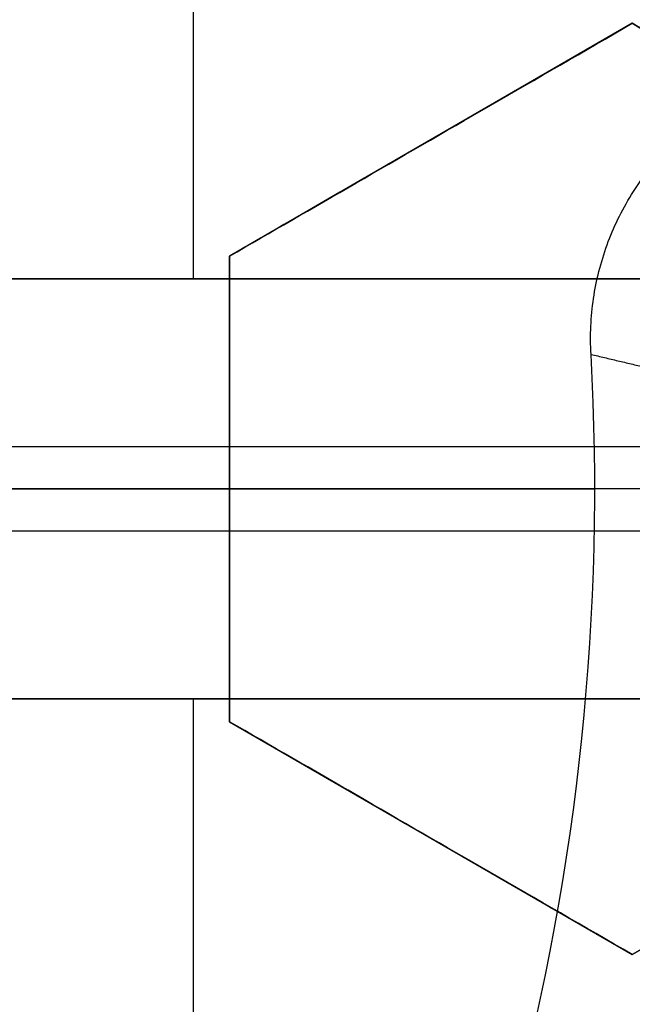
# Model space of a CAD drawing. Header units: centimetres. Extents: x -10 to 8.9, y -34.1 to -8.
# Tile 858 of 1056: x -6.4405 to -6.404, y -33.2357 to -33.1771. Entities that reach past the tile are written whole.
import ezdxf

# ---------------------------------------------------------------- set-up
doc = ezdxf.new("R2010")
doc.units = ezdxf.units.CM
doc.layers.add('Default', color=7, linetype='Continuous', true_color=0x000000)

msp = doc.modelspace()

# ---------------------------------------------------------------- linework, layer by layer
at = {"layer": 'Default'}
for p, q in [((-6.43017255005, -33.1, -1.065), (-6.43017255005, -33.1925, -1.065)), ((-6.40400000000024, -33.17728718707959, 0.3023989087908), (-6.428000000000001, -33.19114359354, 0.3023989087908)), ((-6.380000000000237, -33.19114359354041, 0.2937037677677), (-6.404, -33.17728718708, 0.2937037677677)), ((-6.41600000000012, -33.18421539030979, 0.2758284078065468), (-6.41600000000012, -33.18421539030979, 0.3290372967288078)), ((-6.428000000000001, -33.19114359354, 0.3072409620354), (-6.428000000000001, -33.21885640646, 0.3072409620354)), ((-6.463849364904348, -33.1925, -1.0796494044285), (-6.399349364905, -33.1925, -1.0796494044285)), ((-6.4316090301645, -33.1925, -1.090734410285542), (-6.4316090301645, -33.1925, -1.065)), ((-6.693762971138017, -33.205, 0.1625), (-6.406237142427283, -33.205, 0.1625)), ((-6.428000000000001, -33.205, 0.2807792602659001), (-6.428000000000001, -33.205, 0.3339881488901)), ((-6.399349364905, -33.2175, -1.0796494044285), (-6.463849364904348, -33.2175, -1.0796494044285)), ((-6.4316090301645, -33.2175, -1.090734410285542), (-6.4316090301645, -33.2175, -1.065)), ((-6.43017255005, -33.2175, -1.065), (-6.43017255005, -33.31, -1.065)), ((-6.427999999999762, -33.21885640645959, 0.3023989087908), (-6.404000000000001, -33.23271281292, 0.3023989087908)), ((-6.415999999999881, -33.22578460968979, 0.2758284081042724), (-6.415999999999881, -33.22578460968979, 0.3290372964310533))]:
    msp.add_line(p, q, dxfattribs=at)
for centre, radius, start, end in [((-6.550000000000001, -33.20500000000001, -0.845), 0.8250000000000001, 0, 180), ((-6.550000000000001, -33.20500000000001, -0.8325), 0.8249999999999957, 0, 180), ((-6.550000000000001, -33.20500000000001, -0.87), 0.8, 0, 180), ((-6.550000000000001, -33.20500000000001, -0.87), 0.7825000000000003, 0, 180), ((-6.550000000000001, -33.20500000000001, -0.9800000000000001), 0.7575000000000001, 0, 180), ((-6.550000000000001, -33.20500000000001, -0.9375), 0.7574999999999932, 0, 180), ((-6.550000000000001, -33.20500000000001, -0.53), 0.75, 0, 180), ((-6.550000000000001, -33.20500000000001, 0.1625), 0.6775000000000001, 0, 180), ((-6.550000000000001, -33.20500000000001, 0.18125), 0.6724999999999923, 0, 180), ((-6.550000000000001, -33.20500000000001, -1.21), 0.67, 0, 180), ((-6.550000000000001, -33.20500000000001, -1.24), 0.6400000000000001, 0, 180), ((-6.549999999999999, -33.20500000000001, 0.2), 0.6367740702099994, 0, 180), ((-6.550000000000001, -33.20500000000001, 0.1625), 0.6231698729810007, 0, 180), ((-6.550000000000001, -33.20500000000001, 0.17875), 0.6074999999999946, 0, 180), ((-6.550000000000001, -33.20500000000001, -1.230490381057), 0.6074999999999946, 0, 180), ((-6.550000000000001, -33.20500000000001, 0.195), 0.55, 0, 180), ((-6.550000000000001, -33.20500000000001, 0.1782088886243), 0.55, 0, 180), ((-6.550000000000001, -33.20500000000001, -1.15), 0.8549999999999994, 270, 1.067193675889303), ((-6.550000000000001, -33.20500000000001, 0.1869857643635), 0.1609080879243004, 329.6689687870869, 0.347245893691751), ((-6.550000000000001, -33.20500000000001, -0.845), 0.8250000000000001, 180, 0), ((-6.550000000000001, -33.20500000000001, -0.8325), 0.8250000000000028, 180, 0), ((-6.550000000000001, -33.20500000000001, -0.87), 0.8, 180, 0), ((-6.550000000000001, -33.20500000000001, -0.9800000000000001), 0.7575000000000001, 180, 0), ((-6.550000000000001, -33.20500000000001, -0.9375), 0.7575000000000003, 180, 0), ((-6.550000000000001, -33.20500000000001, 0.1625), 0.6775000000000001, 180, 0), ((-6.550000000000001, -33.20500000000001, 0.18125), 0.6724999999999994, 180, 0), ((-6.550000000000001, -33.20500000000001, -1.21), 0.67, 180, 0), ((-6.550000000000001, -33.20500000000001, -1.24), 0.6400000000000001, 180, 0), ((-6.550000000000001, -33.20500000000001, 0.2), 0.6367740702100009, 180, 0), ((-6.550000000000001, -33.20500000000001, 0.1625), 0.6231698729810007, 180, 0), ((-6.550000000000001, -33.20500000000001, 0.17875), 0.6075000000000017, 180, 0), ((-6.550000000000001, -33.20500000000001, -1.230490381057), 0.6075000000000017, 180, 0), ((-6.550000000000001, -33.20500000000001, 0.1782088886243), 0.55, 180, 0), ((-6.550000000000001, -33.20500000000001, 0.195), 0.55, 180, 0), ((-6.550000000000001, -33.20500000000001, -0.7112749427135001), 0.7750000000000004, 274.5260196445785, 0)]:
    msp.add_arc(centre, radius, start, end, dxfattribs=at)
at = {"layer": 'Default', "extrusion": (0, 0, -1)}
for centre, radius, start, end in [((6.550000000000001, -33.20500000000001, 0.82), 0.8250000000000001, 0, 180), ((6.550000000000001, -33.20500000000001, 1.03), 0.82, 0, 180), ((6.550000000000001, -33.20500000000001, 1.005), 0.795, 0, 180), ((6.550000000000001, -33.20500000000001, 1.005), 0.7825000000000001, 0, 180), ((6.550000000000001, -33.20500000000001, 0.5348786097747), 0.7584500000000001, 90, 180), ((6.550000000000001, -33.20500000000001, 0.895), 0.7575000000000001, 0, 180), ((6.550000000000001, -33.20500000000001, -0.2075), 0.75, 0, 180), ((6.550000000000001, -33.20500000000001, -0.2075), 0.7025000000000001, 0, 180), ((6.550000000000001, -33.20500000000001, -0.1825), 0.6775000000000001, 0, 180), ((6.550000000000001, -33.20500000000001, -0.1725), 0.6774999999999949, 0, 180), ((6.550000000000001, -33.20500000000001, -0.2), 0.6725, 0, 180), ((6.550000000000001, -33.20500000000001, -0.1625), 0.6725, 0, 180), ((6.550000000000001, -33.20500000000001, -0.2), 0.6367740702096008, 0, 180), ((6.550000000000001, -33.20500000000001, -0.1809807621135), 0.6125, 0, 180), ((6.550000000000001, -33.20500000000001, -0.195), 0.6075000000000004, 0, 180), ((6.550000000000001, -33.20500000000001, -0.1625), 0.6075, 0, 180), ((6.550000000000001, -33.20500000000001, 1.24), 0.6075, 0, 180), ((6.550000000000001, -33.20500000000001, 1.220980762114), 0.6075, 0, 180), ((6.550000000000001, -33.20500000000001, -0.18660444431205), 0.5499999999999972, 0, 180), ((6.550000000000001, -33.20500000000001, 0.82), 0.8250000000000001, 180, 0), ((6.550000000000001, -33.20500000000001, 1.03), 0.82, 180, 0), ((6.550000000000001, -33.20500000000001, 1.005), 0.7950000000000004, 180, 0), ((6.550000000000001, -33.20500000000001, 0.87), 0.7825000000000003, 180, 0), ((6.550000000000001, -33.20500000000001, 1.005), 0.7825000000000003, 180, 0), ((6.550000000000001, -33.20500000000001, 0.895), 0.7575000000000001, 180, 0), ((6.550000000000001, -33.20500000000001, 0.53), 0.75, 180, 0), ((6.550000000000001, -33.20500000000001, -0.2075), 0.75, 180, 0), ((6.550000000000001, -33.20500000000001, -0.2075), 0.7025000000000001, 180, 0), ((6.550000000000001, -33.20500000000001, -0.1825), 0.6775000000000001, 180, 0), ((6.550000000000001, -33.20500000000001, -0.1725), 0.677500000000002, 180, 0), ((6.550000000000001, -33.20500000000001, -0.1625), 0.6724999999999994, 180, 0), ((6.550000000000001, -33.20500000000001, -0.2), 0.6724999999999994, 180, 0), ((6.550000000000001, -33.20500000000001, -0.2), 0.6367740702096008, 180, 0), ((6.550000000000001, -33.20500000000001, -0.1809807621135), 0.6125, 180, 0), ((6.550000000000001, -33.20500000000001, -0.1625), 0.6075000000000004, 180, 0), ((6.550000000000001, -33.20500000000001, -0.195), 0.6075000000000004, 180, 0), ((6.550000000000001, -33.20500000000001, 1.220980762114), 0.6075, 180, 0), ((6.550000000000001, -33.20500000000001, 1.24), 0.6075000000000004, 180, 0), ((6.550000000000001, -33.20500000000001, -0.18660444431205), 0.5500000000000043, 180, 0)]:
    msp.add_arc(centre, radius, start, end, dxfattribs=at)
at = {"layer": 'Default', "extrusion": (0, -1, 0)}
for centre, radius, start, end in [((-6.550000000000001, -2.31, 33.1925), 1.225000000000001, 82.9358753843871, 85.96813432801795), ((-6.549999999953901, -2.309999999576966, 33.20249997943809), 1.214999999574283, 82.66369009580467, 86.23789281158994), ((-6.550000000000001, -2.31, 33.20500000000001), 1.215, 82.45944215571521, 97.54055784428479), ((-6.555458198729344, -2.30967282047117, 33.2175), 1.225358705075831, 82.68071396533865, 85.71297290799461)]:
    msp.add_arc(centre, radius, start, end, dxfattribs=at)
at = {"layer": 'Default', "extrusion": (0, 1, 0)}
for centre, radius, start, end in [((6.555458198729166, -2.30967282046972, -33.1925), 1.225358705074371, 94.28702709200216, 97.31928603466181), ((6.549999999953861, -2.309999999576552, -33.20750002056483), 1.214999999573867, 93.76210718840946, 97.33630990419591), ((6.550000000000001, -2.31, -33.2175), 1.225, 94.0318656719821, 97.06412461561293)]:
    msp.add_arc(centre, radius, start, end, dxfattribs=at)
at = {"layer": 'Default', "extrusion": (5.835353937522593e-06, -1.538417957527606e-06, 0.999999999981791)}
msp.add_arc((-6.549999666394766, -33.20500008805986, 0.1625137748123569), 0.1437615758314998, 326.8070786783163, 3.19291779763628, dxfattribs=at)
at = {"layer": 'Default', "extrusion": (1.379857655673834e-06, 1.228458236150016e-16, -0.9999999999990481)}
msp.add_arc((6.549999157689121, -33.20500000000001, 0.534870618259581), 0.7584484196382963, 180, 287.9998757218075, dxfattribs=at)
at = {"layer": 'Default'}
for points, knots in [([(-6.550000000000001, -32.43, -0.662549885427), (-6.528638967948, -32.43, -0.6629657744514), (-6.485916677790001, -32.43176729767, -0.6638118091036), (-6.422269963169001, -32.43970230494, -0.6651149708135), (-6.359495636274, -32.45286728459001, -0.6664433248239), (-6.298022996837, -32.47117227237, -0.6677877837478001), (-6.238272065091, -32.49449225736, -0.6691391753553), (-6.180651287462, -32.52266790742, -0.6704882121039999), (-6.125554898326, -32.55550643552, -0.6718258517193), (-6.073359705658, -32.59278311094, -0.6731422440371), (-6.024422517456, -32.63424280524, -0.6744310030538), (-5.979076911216, -32.67960272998, -0.6756735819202), (-5.937632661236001, -32.7285530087, -0.6769625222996), (-5.900372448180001, -32.78076000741, -0.6782790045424), (-5.867551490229, -32.83586645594, -0.679616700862), (-5.839394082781, -32.89349593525, -0.6809657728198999), (-5.816092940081, -32.95325414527, -0.6823171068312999), (-5.797807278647, -33.0147327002, -0.6836616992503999), (-5.784662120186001, -33.07751100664, -0.6849893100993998), (-5.776757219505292, -33.14107922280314, -0.6862931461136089), (-5.775000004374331, -33.18372018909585, -0.6871314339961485), (-5.775000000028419, -33.205, -0.6875498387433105)], [-47.47264184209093, -47.47264184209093, -47.47264184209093, -47.47264184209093, -46.83111965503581, -46.18959746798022, -45.5480752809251, -44.90655309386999, -44.2650309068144, -43.62350871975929, -42.98198653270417, -42.34046434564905, -41.69894215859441, -41.05741997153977, -40.41589778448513, -39.77437559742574, -39.1328534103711, -38.49133122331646, -37.84980903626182, -37.20828684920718, -36.56676466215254, -35.92524247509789, -35.286163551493, -35.286163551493, -35.286163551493, -35.286163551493]), ([(-5.77500001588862, -33.20499999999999, -0.7222512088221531), (-5.775000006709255, -33.20246658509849, -0.7222014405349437), (-5.775116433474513, -33.17870970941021, -0.7217345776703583), (-5.777406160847, -33.13374959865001, -0.7208446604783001), (-5.78585923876, -33.0705872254, -0.7195452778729), (-5.799467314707, -33.00833123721, -0.7182238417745), (-5.818138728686, -32.94740145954, -0.7168868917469), (-5.841747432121, -32.88820949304, -0.7155440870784), (-5.870134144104, -32.8311546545, -0.7142043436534), (-5.903107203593, -32.77662212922, -0.7128766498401), (-5.940443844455, -32.72498000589, -0.7115703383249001), (-5.981892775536, -32.67657590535, -0.7102927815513), (-6.027172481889, -32.63173810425, -0.7090579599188), (-6.075980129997, -32.5907662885, -0.7077750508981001), (-6.127986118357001, -32.55393764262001, -0.7064661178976), (-6.182839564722, -32.5215008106, -0.7051364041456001), (-6.240170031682, -32.49367495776, -0.7037958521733), (-6.299590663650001, -32.47064784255, -0.7024532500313), (-6.360700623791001, -32.45257480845, -0.7011177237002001), (-6.423087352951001, -32.43957783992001, -0.6997982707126), (-6.486329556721, -32.43174458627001, -0.6985038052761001), (-6.528776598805, -32.43, -0.6976633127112), (-6.550000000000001, -32.43, -0.6972501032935)], [18.40777895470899, 18.40777895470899, 18.40777895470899, 18.40777895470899, 18.48386146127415, 19.12123599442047, 19.7586105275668, 20.39598506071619, 21.03335959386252, 21.67073412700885, 22.30810866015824, 22.94548319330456, 23.58285772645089, 24.22023225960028, 24.85760679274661, 25.49498132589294, 26.13235585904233, 26.76973039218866, 27.40710492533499, 28.04447945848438, 28.68185399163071, 29.31922852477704, 29.95660305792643, 30.59397759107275, 30.59397759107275, 30.59397759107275, 30.59397759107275]), ([(-5.791549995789, -33.20499985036, -0.6049143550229), (-5.791550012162, -33.18407889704, -0.6044794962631), (-5.793282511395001, -33.14222814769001, -0.6036055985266), (-5.801064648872, -33.07986102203, -0.6022819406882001), (-5.813988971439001, -33.01832226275, -0.6009464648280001), (-5.831911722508, -32.95821153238, -0.5996118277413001), (-5.854716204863, -32.89981674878, -0.5982931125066), (-5.882280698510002, -32.84346200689, -0.5969891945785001), (-5.914419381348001, -32.78955547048, -0.5956807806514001), (-5.950869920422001, -32.73852088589, -0.5943646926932), (-5.991504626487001, -32.69056259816, -0.5930580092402), (-6.035951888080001, -32.64614706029, -0.5917569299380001), (-6.083921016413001, -32.60555873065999, -0.5904408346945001), (-6.134997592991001, -32.56912941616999, -0.5891102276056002), (-6.188946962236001, -32.53701860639, -0.5877778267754), (-6.245287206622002, -32.50951139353, -0.5864460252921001), (-6.303671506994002, -32.4867534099, -0.5851388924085), (-6.363785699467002, -32.46887477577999, -0.5838365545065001), (-6.425139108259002, -32.45602327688, -0.5825226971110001), (-6.487358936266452, -32.44827536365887, -0.5812115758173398), (-6.529136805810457, -32.44654948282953, -0.5803458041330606), (-6.550000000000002, -32.446549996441, -0.5799126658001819)], [0, 0, 0, 0, 0.6277013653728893, 1.255402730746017, 1.883104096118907, 2.51080546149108, 3.138506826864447, 3.766208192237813, 4.393909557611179, 5.021610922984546, 5.649312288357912, 6.277013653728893, 6.90471501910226, 7.532416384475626, 8.160117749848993, 8.787819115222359, 9.415520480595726, 10.04322184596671, 10.67092321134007, 11.29862457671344, 11.92488913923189, 11.92488913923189, 11.92488913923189, 11.92488913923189]), ([(-7.25390305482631, -33.56840902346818, -0.8199977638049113), (-7.239970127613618, -33.59537958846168, -0.8193732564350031), (-7.197884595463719, -33.66655691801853, -0.8176865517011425), (-7.113620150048, -33.76862670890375, -0.81511924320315), (-6.994860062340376, -33.866663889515, -0.8121318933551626), (-6.8551972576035, -33.941825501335, -0.8088691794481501), (-6.7032925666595, -33.98743246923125, -0.8056064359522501), (-6.549994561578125, -34.002084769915, -0.8026191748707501), (-6.3966967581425, -33.98743035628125, -0.7996319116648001), (-6.2447926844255, -33.94182142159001, -0.7963691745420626), (-6.105130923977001, -33.86665750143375, -0.7931064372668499), (-5.986372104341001, -33.768620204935, -0.7901191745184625), (-5.888336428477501, -33.64986004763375, -0.78713191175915), (-5.813174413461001, -33.510197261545, -0.7838691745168), (-5.7675675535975, -33.358292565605, -0.7806064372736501), (-5.757116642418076, -33.24895133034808, -0.7784757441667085), (-5.757895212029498, -33.19070947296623, -0.7773408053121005), (-5.758086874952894, -33.18356754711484, -0.7772014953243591)], [9.214509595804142, 9.214509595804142, 9.214509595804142, 9.214509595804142, 10.15353266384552, 11.77663579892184, 13.3997389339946, 15.02284206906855, 16.64594520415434, 18.26904833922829, 19.89215147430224, 21.5152546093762, 23.13835774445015, 24.7614608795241, 26.38456401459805, 28.00766714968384, 29.63077028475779, 31.25387341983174, 31.48074763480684, 31.48074763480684, 31.48074763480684, 31.48074763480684]), ([(-7.106978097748, -33.74388811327, -0.7599999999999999), (-7.092222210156, -33.75913934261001, -0.7595840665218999), (-7.061456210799, -33.78842967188, -0.7587546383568), (-7.011855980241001, -33.8284314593, -0.7574640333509), (-6.959138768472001, -33.86422929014, -0.7561495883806), (-6.903661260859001, -33.8955805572, -0.7548164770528), (-6.845798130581, -33.92227348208, -0.7534746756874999), (-6.785940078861, -33.94412789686, -0.7521330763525), (-6.724491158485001, -33.96099638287, -0.7508004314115), (-6.661867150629, -33.97276520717, -0.7494871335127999), (-6.598488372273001, -33.97935553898, -0.7481967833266), (-6.534783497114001, -33.98072302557, -0.7469575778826), (-6.471175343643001, -33.97685787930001, -0.7456906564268), (-6.408099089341, -33.96778569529, -0.7443887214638), (-6.345979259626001, -33.95356760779, -0.7430648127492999), (-6.285235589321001, -33.93429948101, -0.7417267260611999), (-6.226278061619, -33.91011135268, -0.7403838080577), (-6.169504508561, -33.88116649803, -0.7390450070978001), (-6.115297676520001, -33.84765987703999, -0.7377194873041), (-6.064025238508, -33.80981942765, -0.7364157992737), (-6.01602695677, -33.76789486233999, -0.7351442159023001), (-5.971638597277, -33.72218061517, -0.7339075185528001), (-5.931146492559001, -33.67297253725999, -0.7326198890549), (-5.89482990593, -33.62060801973, -0.7313083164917), (-5.862932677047, -33.56543920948, -0.7299767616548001), (-5.835670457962, -33.50783861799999, -0.7286354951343), (-5.813227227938, -33.44819500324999, -0.7272933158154), (-5.795754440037, -33.38691081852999, -0.7259590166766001), (-5.783370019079, -33.32440000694, -0.7246429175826), (-5.776444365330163, -33.26360356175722, -0.7234004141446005), (-5.775000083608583, -33.22369004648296, -0.7226183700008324), (-5.77500001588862, -33.20499999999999, -0.7222512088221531)], [-30.59397759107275, -30.59397759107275, -30.59397759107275, -30.59397759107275, -29.95660305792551, -29.31922852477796, -28.68185399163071, -28.04447945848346, -27.40710492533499, -26.76973039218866, -26.13235585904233, -25.49498132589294, -24.85760679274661, -24.22023225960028, -23.5828577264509, -22.94548319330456, -22.30810866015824, -21.67073412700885, -21.03335959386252, -20.39598506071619, -19.7586105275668, -19.12123599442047, -18.48386146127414, -17.84648692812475, -17.20911239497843, -16.57173786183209, -15.93436332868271, -15.29698879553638, -14.65961426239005, -14.02223972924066, -13.38486519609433, -12.747490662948, -12.18619863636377, -12.18619863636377, -12.18619863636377, -12.18619863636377])]:
    msp.add_open_spline(points, degree=3, knots=knots, dxfattribs=at)
for points, degree in [([(-6.404, -33.17728718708, 0.2710951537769), (-6.406896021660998, -33.17895920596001, 0.2722442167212), (-6.412535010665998, -33.18221487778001, 0.2744726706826), (-6.420527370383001, -33.18682926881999, 0.2776028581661), (-6.425559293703, -33.18973445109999, 0.2795532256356), (-6.428000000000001, -33.19114359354, 0.2804937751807)], 3), ([(-6.428000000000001, -33.19114359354, 0.3337026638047), (-6.42556710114, -33.18973895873, 0.3327651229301), (-6.420545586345, -33.18683978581, 0.3308188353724), (-6.412554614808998, -33.18222619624, 0.3276892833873), (-6.406904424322, -33.17896405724, 0.3254564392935), (-6.404, -33.17728718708, 0.3243040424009)], 3), ([(-6.404, -33.17728718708, 0.3243040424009), (-6.404, -33.17728718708, 0.2976995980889), (-6.404, -33.17728718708, 0.2710951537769)], 2), ([(-6.379999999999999, -33.19114359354, 0.2631034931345), (-6.382930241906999, -33.18945181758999, 0.2641164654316), (-6.388614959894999, -33.18616974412, 0.26605784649), (-6.396586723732, -33.18156724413, 0.2687103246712), (-6.401584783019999, -33.17868161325, 0.2703261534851), (-6.404, -33.17728718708, 0.2710951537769)], 3), ([(-6.404, -33.17728718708, 0.3243040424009), (-6.401581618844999, -33.17868344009, 0.3235340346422), (-6.396579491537, -33.18157141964, 0.3219168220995), (-6.388618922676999, -33.18616745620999, 0.3192680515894), (-6.382931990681, -33.18945080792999, 0.3173259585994), (-6.379999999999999, -33.19114359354, 0.3163123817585)], 3), ([(-6.406460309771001, -33.19699309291, 0.1625000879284), (-6.406523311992, -33.19586035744, 0.1625000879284), (-6.406422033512, -33.193643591, 0.1624999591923), (-6.405611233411, -33.19044213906, 0.1625000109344), (-6.404154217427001, -33.18743688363, 0.1624999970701), (-6.402042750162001, -33.18466857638, 0.1625000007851), (-6.399261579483, -33.18221553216, 0.1624999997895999), (-6.395823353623, -33.18018103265, 0.1625000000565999), (-6.391690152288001, -33.17867251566, 0.1624999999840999), (-6.387063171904, -33.17787124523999, 0.1625000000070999), (-6.383706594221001, -33.17786771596, 0.1624999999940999), (-6.381958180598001, -33.1780245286, 0.1624999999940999)], 3), ([(-6.428000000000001, -33.19114359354, 0.3337026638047), (-6.428000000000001, -33.19114359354, 0.3070982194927), (-6.428000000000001, -33.19114359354, 0.2804937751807)], 2), ([(-6.428000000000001, -33.19114359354, 0.2804937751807), (-6.428000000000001, -33.19268144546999, 0.2805569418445), (-6.428000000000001, -33.19575831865, 0.2806625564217), (-6.428000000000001, -33.20037825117, 0.2807580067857), (-6.428000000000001, -33.20345914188, 0.2807792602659), (-6.428000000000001, -33.20500000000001, 0.2807792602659)], 3), ([(-6.428000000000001, -33.20500000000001, 0.3339881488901), (-6.428000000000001, -33.20345911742, 0.3339881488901), (-6.428000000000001, -33.20037819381, 0.3339668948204), (-6.428000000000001, -33.19575823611, 0.3338714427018), (-6.428000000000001, -33.19268140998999, 0.3337658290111), (-6.428000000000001, -33.19114359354, 0.3337026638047)], 3), ([(-6.399349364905, -33.1925, -1.065), (-6.431599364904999, -33.1925, -1.065), (-6.463849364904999, -33.1925, -1.065)], 2), ([(-6.406460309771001, -33.19699309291, 0.1625000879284), (-6.403278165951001, -33.19774576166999, 0.1669858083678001), (-6.400096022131, -33.19849843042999, 0.1714715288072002)], 2), ([(-6.784376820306, -33.92632328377, -0.6348712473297), (-6.764656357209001, -33.93273073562, -0.6344490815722), (-6.724689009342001, -33.94393729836, -0.633599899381), (-6.663491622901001, -33.95576836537, -0.6322885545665), (-6.601787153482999, -33.96253013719, -0.6309937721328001), (-6.539536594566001, -33.96422791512, -0.6297057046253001), (-6.477460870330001, -33.96082753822, -0.6284103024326), (-6.415679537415, -33.95232918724, -0.6270910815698), (-6.35486998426, -33.93879804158, -0.6257683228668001), (-6.295545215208, -33.9203893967, -0.6244478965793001), (-6.237984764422, -33.8972257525, -0.623144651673), (-6.182427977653, -33.86939923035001, -0.6218537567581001), (-6.129272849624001, -33.83707727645, -0.6205564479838), (-6.079027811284, -33.80058233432, -0.6192530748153), (-6.031826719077, -33.76000954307, -0.6179600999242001), (-5.988101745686, -33.71569057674, -0.6166713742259), (-5.948216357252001, -33.66802508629, -0.6153674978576), (-5.912278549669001, -33.61713143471, -0.6140446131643), (-5.880633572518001, -33.56345166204, -0.6127228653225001), (-5.853541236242, -33.50744909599, -0.6114034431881), (-5.831165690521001, -33.449566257, -0.6101072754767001), (-5.813524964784, -33.38977936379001, -0.6088150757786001), (-5.800887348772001, -33.32893727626, -0.6075112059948), (-5.793258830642, -33.26727865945, -0.6062112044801), (-5.791549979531, -33.22577288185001, -0.6053463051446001), (-5.791549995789, -33.20499985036, -0.6049143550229)], 3), ([(-6.550000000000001, -33.20500000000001, 0.3783925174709), (-6.489000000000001, -33.20500000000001, 0.3561903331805), (-6.428000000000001, -33.20500000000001, 0.3339881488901)], 2), ([(-6.428000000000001, -33.20500000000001, 0.2807792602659), (-6.444789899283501, -33.20500000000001, 0.2868902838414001), (-6.461579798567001, -33.20500000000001, 0.2930013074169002)], 2), ([(-6.428000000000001, -33.20500000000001, 0.2807792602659), (-6.428000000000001, -33.20654088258, 0.2807792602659), (-6.428000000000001, -33.20962180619, 0.2807580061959), (-6.428000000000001, -33.21424176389, 0.2806625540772), (-6.428000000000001, -33.21731859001, 0.2805569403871), (-6.428000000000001, -33.21885640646, 0.2804937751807)], 3), ([(-6.428000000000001, -33.21885640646, 0.3337026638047), (-6.428000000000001, -33.21731855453, 0.3337658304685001), (-6.428000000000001, -33.21424168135, 0.3338714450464), (-6.428000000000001, -33.20962174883, 0.3339668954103), (-6.428000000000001, -33.20654085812, 0.3339881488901), (-6.428000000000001, -33.20500000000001, 0.3339881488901)], 3), ([(-6.399349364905, -33.2175, -1.065), (-6.431599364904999, -33.2175, -1.065), (-6.463849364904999, -33.2175, -1.065)], 2), ([(-6.428000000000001, -33.21885640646, 0.2804937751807), (-6.428000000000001, -33.21885640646, 0.3070982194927), (-6.428000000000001, -33.21885640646, 0.3337026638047)], 2), ([(-6.428000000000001, -33.21885640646, 0.2804937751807), (-6.42556710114, -33.22026104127, 0.2795562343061), (-6.420545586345, -33.22316021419, 0.277609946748), (-6.412554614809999, -33.22777380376, 0.2744803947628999), (-6.406904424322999, -33.23103594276, 0.2722475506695), (-6.404, -33.23271281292, 0.2710951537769)], 3), ([(-6.404, -33.23271281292, 0.3243040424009), (-6.406896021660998, -33.23104079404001, 0.3254531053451), (-6.412535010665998, -33.22778512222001, 0.3276815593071), (-6.420527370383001, -33.22317073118, 0.3308117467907), (-6.425559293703, -33.2202655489, 0.3327621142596), (-6.428000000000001, -33.21885640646, 0.3337026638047)], 3), ([(-6.404, -33.23271281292, 0.2710951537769), (-6.401581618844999, -33.23131655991, 0.2703251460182), (-6.396579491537, -33.22842858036, 0.2687079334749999), (-6.388618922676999, -33.22383254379, 0.2660591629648), (-6.382931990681, -33.22054919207, 0.2641170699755), (-6.379999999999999, -33.21885640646, 0.2631034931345)], 3), ([(-6.379999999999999, -33.21885640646, 0.3163123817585), (-6.382930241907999, -33.22054818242, 0.3173253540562), (-6.388614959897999, -33.22383025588, 0.3192667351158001), (-6.396586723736, -33.22843275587, 0.3219192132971), (-6.401584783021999, -33.23131838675, 0.3235350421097), (-6.404, -33.23271281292, 0.3243040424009)], 3), ([(-6.404, -33.23271281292, 0.3243040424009), (-6.404, -33.23271281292, 0.2976995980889), (-6.404, -33.23271281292, 0.2710951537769)], 2)]:
    msp.add_open_spline(points, degree=degree, dxfattribs=at)

doc.saveas('drawing.dxf')
